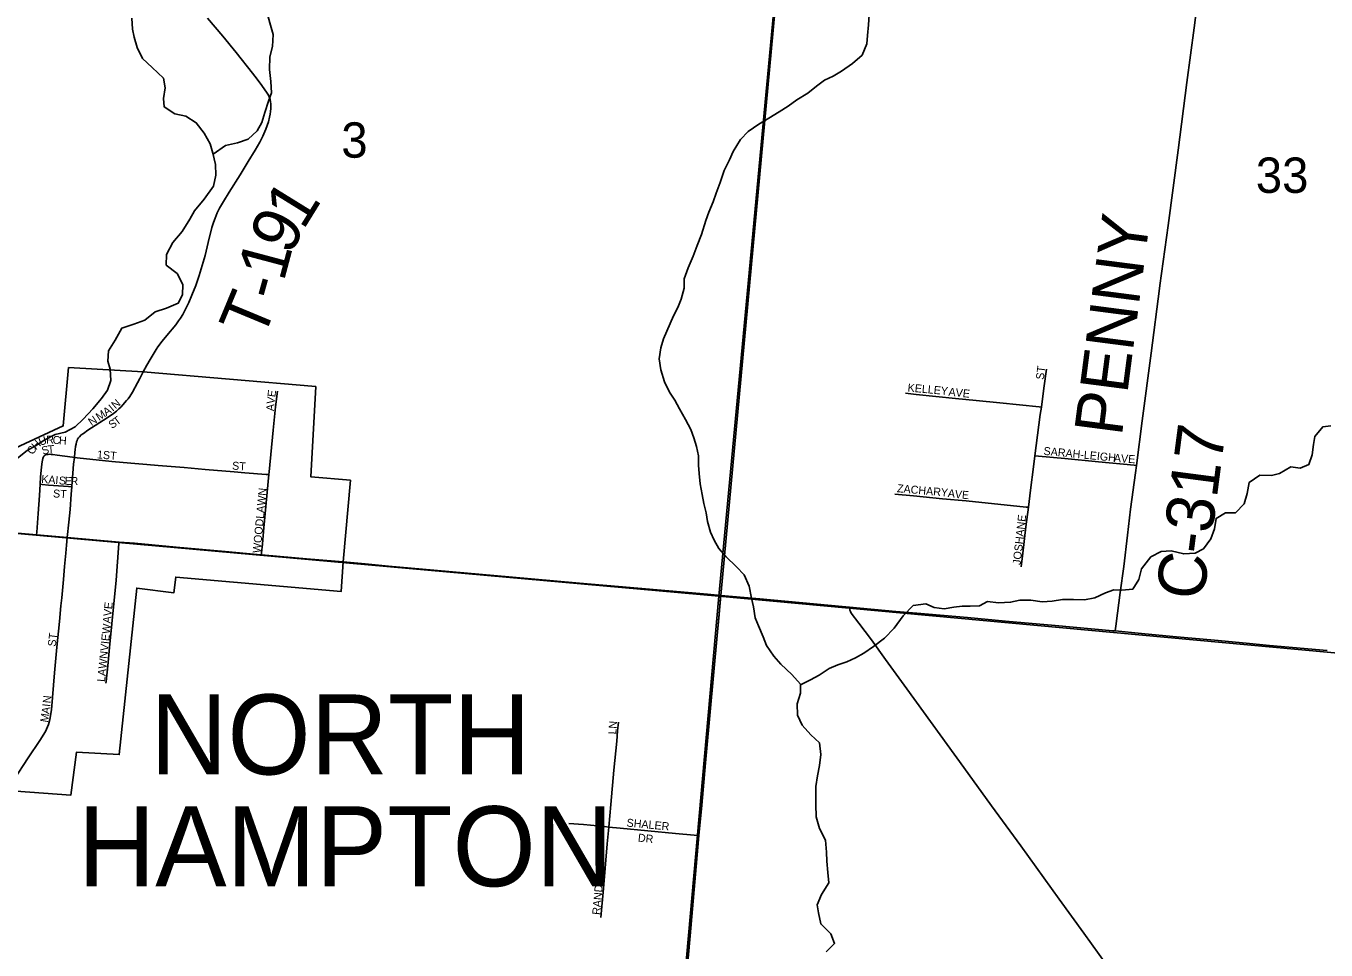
# Model space of a CAD drawing. Extents: x 0 to 680, y 0 to 440.
# Drawn here: x 235.24 to 259.32, y 380.9 to 398.02 of the extents above; entities that cross this region are included whole.
import ezdxf

# ---------------------------------------------------------------- set-up
doc = ezdxf.new("R2010")
doc.units = 0
for name, color, linetype in [('GM_X_City_Street', 7, 'Continuous'), ('GM_X_City_Street_Text', 7, 'Continuous'), ('GM_X_Corporation', 7, 'Continuous'), ('GM_X_Corporation_Text', 7, 'Continuous'), ('GM_X_County_Road', 7, 'Continuous'), ('GM_X_County_Road_Text', 7, 'Continuous'), ('GM_X_Minor_River', 7, 'Continuous'), ('GM_X_Section', 7, 'Continuous'), ('GM_X_Section_Text', 7, 'Continuous'), ('GM_X_State_Route', 7, 'Continuous'), ('GM_X_Township', 7, 'Continuous'), ('GM_X_Township_Road', 7, 'Continuous'), ('GM_X_Township_Road_Text', 7, 'Continuous'), ('GM_X_Township_Subdivision', 7, 'Continuous'), ('GM_X_Township_Subdivision_Text', 7, 'Continuous')]:
    doc.layers.add(name, color=color, linetype=linetype)

msp = doc.modelspace()

# ---------------------------------------------------------------- linework, layer by layer
at = {"layer": 'GM_X_City_Street'}
for points in [[(236.141, 390.03), (236.15, 390.123), (236.154, 390.171), (236.163, 390.233), (236.171, 390.275), (236.182, 390.318), (236.191, 390.345), (236.201, 390.366), (236.216, 390.39), (236.234, 390.413), (236.267, 390.446), (236.309, 390.475), (236.388, 390.534), (236.747, 390.763), (236.863, 390.842), (236.922, 390.888), (236.964, 390.927), (236.999, 390.96), (237.042, 391.007), (237.072, 391.039), (237.108, 391.082), (237.136, 391.116), (237.165, 391.156), (237.216, 391.236), (237.309, 391.408), (237.351, 391.49), (237.415, 391.616)], [(239.744, 389.711), (239.749, 389.764), (239.824, 390.536), (239.869, 390.966), (239.904, 391.254)], [(235.577, 390.054), (235.589, 390.067), (235.605, 390.075), (235.632, 390.083), (235.656, 390.085), (235.679, 390.087), (235.709, 390.085), (235.739, 390.082), (235.823, 390.071), (236.108, 390.034), (236.141, 390.03)], [(235.506, 389.531), (235.512, 389.661), (235.53, 389.855), (235.545, 389.95), (235.549, 389.979), (235.557, 390.01), (235.563, 390.027), (235.577, 390.054)], [(236.093, 389.485), (236.094, 389.498), (236.112, 389.736), (236.127, 389.903), (236.141, 390.03)], [(236.141, 390.03), (236.193, 390.024), (236.835, 389.956), (237.186, 389.925), (237.482, 389.898), (237.694, 389.88), (238.175, 389.841), (238.565, 389.807), (239.101, 389.761), (239.296, 389.746), (239.692, 389.715), (239.744, 389.711)], [(239.605, 388.224), (239.608, 388.258), (239.626, 388.422), (239.646, 388.659), (239.695, 389.187), (239.744, 389.711)], [(235.441, 388.595), (235.444, 388.646), (235.473, 388.989), (235.496, 389.326), (235.506, 389.531)], [(235.506, 389.531), (235.546, 389.527), (235.664, 389.516), (235.849, 389.503), (236.031, 389.489), (236.093, 389.485)], [(236.01, 388.542), (236.039, 388.827), (236.061, 389.065), (236.083, 389.347), (236.093, 389.485)], [(234.888, 383.859), (235.018, 384.055), (235.287, 384.462), (235.502, 384.787), (235.604, 384.951), (235.646, 385.04), (235.661, 385.083), (235.685, 385.173), (235.715, 385.353), (235.775, 386.036), (235.816, 386.511), (235.865, 386.986), (235.893, 387.279), (235.908, 387.426), (235.939, 387.767), (235.961, 388.007), (235.984, 388.253), (235.998, 388.401), (236.01, 388.542)], [(236.725, 385.845), (236.728, 385.876), (236.761, 386.165), (236.791, 386.506), (236.837, 386.946), (236.914, 387.752), (236.967, 388.433), (236.969, 388.461)]]:
    msp.add_lwpolyline(points, dxfattribs=at)
at = {"layer": 'GM_X_Corporation'}
msp.add_lwpolyline([(232.102, 384.063), (232.259, 386.215), (227.103, 386.671), (227.405, 389.333), (227.541, 390.758), (232.742, 390.297), (233.885, 390.204), (234.966, 390.166), (235.934, 390.611), (236.035, 391.693), (237.415, 391.616), (240.613, 391.342), (240.523, 389.669), (241.255, 389.607), (241.12, 388.092), (241.081, 387.543), (238.018, 387.812), (237.983, 387.522), (237.297, 387.609), (236.971, 384.524), (236.183, 384.57), (236.078, 383.773)], close=True, dxfattribs=at)
at = {"layer": 'GM_X_County_Road'}
for points in [[(256.241, 393.157), (256.248, 393.216), (256.399, 394.324), (256.585, 395.722), (256.748, 396.975), (256.88, 397.988), (256.958, 398.566), (257.031, 399.096), (257.093, 399.578), (257.174, 400.205), (257.337, 401.458), (257.452, 402.326), (257.496, 402.667)], [(255.813, 389.881), (255.92, 390.709), (256.086, 391.962), (256.241, 393.157)], [(255.42, 386.813), (255.43, 386.9), (255.46, 387.142), (255.513, 387.527), (255.576, 388.009), (255.647, 388.588), (255.705, 389.07), (255.795, 389.745), (255.813, 389.881)], [(247.71, 383.022), (247.762, 383.583), (247.866, 384.794), (247.945, 385.665), (248.03, 386.536), (248.081, 387.117), (248.11, 387.428), (248.114, 387.472)], [(256.452, 378.972), (256.371, 379.085), (256.058, 379.518), (255.545, 380.227), (254.835, 381.212), (254.38, 381.844), (253.671, 382.83), (253.129, 383.576), (252.618, 384.286), (251.562, 385.742), (251.165, 386.286), (250.907, 386.649), (250.671, 386.958), (250.531, 387.144), (250.516, 387.171), (250.506, 387.2), (250.496, 387.255)], [(247.312, 378.529), (247.395, 379.418), (247.475, 380.338), (247.544, 381.162), (247.691, 382.808), (247.71, 383.022)]]:
    msp.add_lwpolyline(points, dxfattribs=at)
at = {"layer": 'GM_X_Minor_River'}
for points in [[(238.712, 395.647), (238.94, 395.808), (239.161, 395.858), (239.358, 395.927), (239.526, 396.08), (239.611, 396.233), (239.667, 396.417), (239.735, 396.63), (239.79, 396.784), (239.781, 396.992), (239.754, 397.218), (239.763, 397.45), (239.813, 397.645), (239.822, 397.865), (239.759, 398.08), (239.713, 398.258), (239.793, 398.459), (239.831, 398.667), (239.803, 398.943)], [(250.553, 397.329), (250.733, 397.482), (250.819, 397.689), (250.832, 397.843), (250.847, 398.045), (250.861, 398.229), (250.893, 398.425), (250.943, 398.632), (250.934, 398.766)], [(238.148, 393.232), (238.043, 393.436), (237.843, 393.593), (237.845, 393.789), (237.967, 394.013), (238.136, 394.213), (238.281, 394.443), (238.366, 394.597), (238.547, 394.814), (238.717, 395.056), (238.761, 395.257), (238.757, 395.453), (238.707, 395.668), (238.655, 395.841), (238.545, 396.038), (238.398, 396.23), (238.204, 396.352), (238.002, 396.396), (237.807, 396.523), (237.791, 396.678), (237.824, 396.874), (237.79, 397.058), (237.584, 397.251), (237.402, 397.42), (237.304, 397.623), (237.247, 397.814), (237.219, 397.963), (237.203, 398.165)], [(250.065, 380.868), (250.222, 381.026), (250.153, 381.2), (249.965, 381.386), (249.926, 381.589), (249.898, 381.737), (249.977, 381.933), (250.117, 382.145), (250.095, 382.341), (250.08, 382.549), (250.07, 382.716), (250.055, 382.936), (249.939, 383.151), (249.882, 383.372), (249.873, 383.598), (249.875, 383.758), (249.871, 383.931), (249.903, 384.132), (249.941, 384.322), (249.967, 384.524), (249.94, 384.738), (249.782, 384.888), (249.623, 385.069), (249.536, 385.254), (249.527, 385.462), (249.589, 385.663), (249.591, 385.83), (249.427, 386.004), (249.227, 386.197), (249.098, 386.347), (248.958, 386.545), (248.9, 386.706), (248.813, 386.909), (248.75, 387.058), (248.717, 387.261), (248.683, 387.421), (248.638, 387.642), (248.546, 387.851), (248.405, 388.001), (248.205, 388.194), (248.076, 388.344), (247.989, 388.493), (247.925, 388.643), (247.868, 388.84), (247.84, 389), (247.801, 389.173), (247.767, 389.34), (247.734, 389.537), (247.713, 389.733), (247.703, 389.888), (247.699, 390.06), (247.665, 390.233), (247.614, 390.394), (247.556, 390.549), (247.457, 390.734), (247.347, 390.932), (247.265, 391.087), (247.166, 391.237), (247.073, 391.428), (247.005, 391.649), (246.972, 391.858), (247.004, 392.059), (247.053, 392.225), (247.237, 392.651), (247.316, 392.804), (247.377, 392.958), (247.434, 393.165), (247.436, 393.338), (247.509, 393.539), (247.601, 393.758), (247.675, 393.953), (247.755, 394.16), (247.835, 394.42), (247.891, 394.574), (247.97, 394.763), (248.026, 394.923), (248.1, 395.124), (248.174, 395.343), (248.277, 395.544), (248.345, 395.698), (248.478, 395.916), (248.623, 396.069), (248.82, 396.203), (249.006, 396.314), (249.192, 396.431), (249.36, 396.535), (249.522, 396.652), (249.725, 396.775), (249.887, 396.91), (250.037, 397.021), (250.193, 397.09), (250.349, 397.183), (250.553, 397.329)], [(235.058, 389.991), (235.268, 390.16), (235.418, 390.242), (235.591, 390.352), (235.783, 390.451), (235.968, 390.496), (236.153, 390.595), (236.304, 390.736), (236.484, 390.93), (236.641, 391.118), (236.756, 391.277), (236.818, 391.454), (236.803, 391.662), (236.763, 391.812), (236.771, 392.002), (236.898, 392.202), (237.02, 392.426), (237.241, 392.495), (237.444, 392.57), (237.636, 392.728), (237.845, 392.796), (238.066, 392.889), (238.145, 393.042), (238.148, 393.232)], [(249.591, 385.818), (249.776, 385.911), (249.938, 385.992), (250.124, 386.115), (250.279, 386.184), (250.446, 386.241), (250.608, 386.317), (250.763, 386.404), (250.943, 386.527), (251.147, 386.679), (251.322, 386.867), (251.491, 387.091), (251.678, 387.285), (251.91, 387.317), (252.064, 387.25), (252.248, 387.224), (252.427, 387.252), (252.582, 387.274), (252.73, 387.272), (252.903, 387.282), (253.052, 387.357), (253.26, 387.337), (253.48, 387.346), (253.653, 387.386), (253.855, 387.384), (254.069, 387.351), (254.254, 387.367), (254.444, 387.395), (254.646, 387.398), (254.848, 387.39), (255.039, 387.429), (255.242, 387.522), (255.392, 387.574), (255.54, 387.572), (255.743, 387.587), (255.858, 387.77), (255.908, 387.966), (256.077, 388.184), (256.269, 388.288), (256.453, 388.298), (256.69, 388.242), (256.898, 388.257), (257.054, 388.338), (257.193, 388.521), (257.255, 388.705), (257.287, 388.9), (257.46, 388.999), (257.645, 389.003), (257.807, 389.168), (257.863, 389.363), (257.901, 389.565), (258.099, 389.699), (258.313, 389.691), (258.462, 389.73), (258.672, 389.853), (258.844, 389.827), (259.006, 389.896), (259.067, 390.074), (259.093, 390.27), (259.119, 390.418), (259.264, 390.595), (259.413, 390.617)]]:
    msp.add_lwpolyline(points, dxfattribs=at)
at = {"layer": 'GM_X_Section'}
for points in [[(249.566, 403.328), (248.075, 387.46), (232.596, 388.843), (234.071, 404.855)], [(249.566, 403.328), (265.424, 401.937), (262.767, 386.107), (248.075, 387.46)], [(232.596, 388.843), (248.075, 387.46), (246.691, 371.915), (231.032, 373.183)], [(248.075, 387.46), (262.767, 386.107), (261.88, 370.548), (246.691, 371.915)]]:
    msp.add_lwpolyline(points, close=True, dxfattribs=at)
at = {"layer": 'GM_X_State_Route'}
for points in [[(241.117, 388.092), (240.973, 388.106), (240.442, 388.149), (239.605, 388.224), (239.526, 388.232), (238.934, 388.287), (238.029, 388.365), (237.254, 388.437), (236.969, 388.461), (236.01, 388.542), (235.796, 388.562), (235.441, 388.595), (235.026, 388.634)], [(259.343, 386.449), (258.277, 386.544), (257.842, 386.589), (257.261, 386.64), (256.487, 386.713), (255.906, 386.767), (255.42, 386.813), (255.374, 386.818), (254.308, 386.912), (253.385, 386.997), (252.682, 387.064), (251.743, 387.146), (251.355, 387.177), (250.496, 387.255), (250.096, 387.292), (248.837, 387.406), (248.114, 387.472), (247.869, 387.494), (246.222, 387.636), (245.496, 387.701), (244.189, 387.819), (242.591, 387.961), (241.961, 388.017), (241.525, 388.055), (241.12, 388.092), (241.117, 388.092)]]:
    msp.add_lwpolyline(points, dxfattribs=at)
at = {"layer": 'GM_X_Township'}
for points in [[(247.475, 380.338), (247.71, 383.022), (248.114, 387.472), (249.582, 403.354), (250.725, 415.359), (154.698, 415.359)], [(285.035, 336.894), (285.035, 415.359), (250.725, 415.359), (249.582, 403.354), (248.114, 387.472), (247.71, 383.022), (247.475, 380.338)]]:
    msp.add_lwpolyline(points, dxfattribs=at)
at = {"layer": 'GM_X_Township_Road'}
msp.add_lwpolyline([(237.415, 391.616), (237.482, 391.737), (237.544, 391.842), (237.656, 392.026), (237.688, 392.076), (237.767, 392.184), (237.852, 392.286), (238.019, 392.488), (238.07, 392.558), (238.104, 392.606), (238.147, 392.676), (238.175, 392.729), (238.26, 392.902), (238.319, 393.034), (238.391, 393.213), (238.452, 393.397), (238.506, 393.582), (238.562, 393.767), (238.62, 394.01), (238.688, 394.286), (238.715, 394.379), (238.746, 394.462), (238.787, 394.562), (238.831, 394.647), (238.901, 394.77), (239.008, 394.942), (239.211, 395.266), (239.359, 395.509), (239.489, 395.72), (239.574, 395.87), (239.633, 395.983), (239.689, 396.111), (239.735, 396.244), (239.758, 396.332), (239.769, 396.387), (239.775, 396.44), (239.779, 396.492), (239.782, 396.537), (239.779, 396.58), (239.776, 396.616), (239.766, 396.659), (239.754, 396.694), (239.74, 396.725), (239.723, 396.757), (239.699, 396.796), (239.67, 396.84), (239.613, 396.92), (239.527, 397.034), (239.441, 397.148), (239.136, 397.53), (238.89, 397.831), (238.606, 398.169)], dxfattribs=at)
at = {"layer": 'GM_X_Township_Subdivision'}
for points in [[(254.051, 390.959), (254.1, 391.311), (254.149, 391.663)], [(251.536, 391.217), (251.73, 391.195), (252.458, 391.12), (252.846, 391.084), (253.283, 391.039), (254.01, 390.963), (254.051, 390.959)], [(253.932, 390.06), (254.032, 390.822), (254.051, 390.959)], [(253.811, 389.105), (253.852, 389.419), (253.905, 389.855), (253.932, 390.06)], [(253.932, 390.06), (253.997, 390.054), (254.485, 390.008), (255.11, 389.947), (255.77, 389.885), (255.813, 389.881)], [(251.339, 389.35), (251.685, 389.316), (252.221, 389.263), (252.66, 389.223), (253.771, 389.109), (253.811, 389.105)], [(253.676, 388), (253.708, 388.257), (253.764, 388.741), (253.811, 389.105)], [(246.041, 383.18), (246.08, 383.599), (246.134, 384.233), (246.187, 384.769), (246.203, 384.964), (246.217, 385.126)], [(245.302, 383.249), (245.568, 383.225), (245.957, 383.19), (246.041, 383.18)], [(245.892, 381.502), (245.939, 382.039), (246.012, 382.868), (246.041, 383.18)], [(246.041, 383.18), (246.249, 383.157), (247.274, 383.064), (247.618, 383.031), (247.71, 383.022)]]:
    msp.add_lwpolyline(points, dxfattribs=at)

# ---------------------------------------------------------------- texts
at = {"layer": 'GM_X_City_Street_Text'}
for s, height, rotation, p in [('E', 0.148, 82.2447, (239.861, 391.139)), ('N', 0.148, 40.9863, (236.904, 390.917)), ('V', 0.148, 82.7909, (239.845, 391.01)), ('N', 0.148, 33.7386, (236.459, 390.608)), ('M', 0.148, 33.7586, (236.6, 390.702)), ('A', 0.148, 34.4736, (236.732, 390.79)), ('I', 0.148, 39.4089, (236.85, 390.873)), ('T', 0.148, 36.5315, (236.928, 390.615)), ('A', 0.148, 86.6104, (239.838, 390.883)), ('S', 0.148, 33.8189, (236.835, 390.553)), ('H', 0.148, 44.2736, (235.43, 390.16)), ('U', 0.148, 18.7805, (235.508, 390.242)), ('R', 0.148, 0.2429, (235.62, 390.282)), ('C', 0.148, 355.9888, (235.734, 390.283)), ('H', 0.148, 355.427, (235.851, 390.275)), ('C', 0.148, 58.0281, (235.374, 390.068)), ('S', 0.148, 17.1992, (235.561, 390.075)), ('T', 0.148, 2.7601, (235.651, 390.104)), ('1ST', 0.1482, 355.0335, (236.555, 390.013)), ('ST', 0.1482, 356.4254, (239.059, 389.804)), ('K', 0.148, 355.6466, (235.524, 389.556)), ('A', 0.148, 355.6248, (235.654, 389.546)), ('I', 0.148, 355.6337, (235.784, 389.536)), ('S', 0.148, 355.6243, (235.849, 389.531)), ('E', 0.148, 357.2005, (235.958, 389.523)), ('R', 0.148, 359.6258, (236.069, 389.518)), ('ST', 0.1482, 356.4262, (235.742, 389.289)), ('WOODLAWN', 0.1482, 84.6868, (239.59, 388.251)), ('AVE', 0.1482, 84.2851, (236.812, 386.948)), ('LAWNVIEW', 0.1482, 84.1443, (236.707, 385.865)), ('ST', 0.1482, 83.2931, (235.794, 386.518)), ('N', 0.148, 84.2703, (235.701, 385.468)), ('M', 0.148, 81.0946, (235.651, 385.111)), ('A', 0.148, 82.1461, (235.676, 385.268)), ('I', 0.148, 84.0062, (235.694, 385.403))]:
    msp.add_text(s, height=height, rotation=rotation, dxfattribs=at).set_placement(p)
at = {"layer": 'GM_X_Corporation_Text'}
for s, p in [('NORTH', (237.544, 384.155)), ('HAMPTON', (236.207, 382.083))]:
    msp.add_text(s, height=1.4823, rotation=0, dxfattribs=at).set_placement(p)
at = {"layer": 'GM_X_County_Road_Text'}
for s, rotation, p in [('PENNY', 82.5952, (255.54, 390.407)), ('C-317', 82.5349, (257.051, 387.36))]:
    msp.add_text(s, height=0.8894, rotation=rotation, dxfattribs=at).set_placement(p)
at = {"layer": 'GM_X_Section_Text'}
for s, height, p in [('3', 0.655, (241.085, 395.582)), ('33', 0.6552, (258.023, 394.93))]:
    msp.add_text(s, height=height, rotation=0, dxfattribs=at).set_placement(p)
at = {"layer": 'GM_X_Township_Road_Text'}
for s, rotation, p in [('1', 58.266, (240.377, 394.224)), ('9', 63.3698, (240.141, 393.753)), ('1', 75.0867, (240.017, 393.268)), ('-', 74.4615, (239.917, 392.906)), ('T', 67.4266, (239.623, 392.179))]:
    msp.add_text(s, height=0.889, rotation=rotation, dxfattribs=at).set_placement(p)
at = {"layer": 'GM_X_Township_Subdivision_Text'}
for s, height, rotation, p in [('ST', 0.1482, 82.8666, (254.095, 391.462)), ('KELLEY', 0.1482, 354.7089, (251.569, 391.252)), ('AVE', 0.1482, 354.0977, (252.326, 391.174)), ('SARAH-LEIGH', 0.14823, 354.4734, (254.087, 390.078)), ('AVE', 0.1482, 356.0569, (255.39, 389.947)), ('ZACHARY', 0.1482, 354.8821, (251.373, 389.386)), ('A', 0.148, 353.737, (252.313, 389.295)), ('V', 0.148, 353.7153, (252.443, 389.281)), ('E', 0.148, 354.6936, (252.575, 389.266)), ('JOSHANE', 0.1482, 83.5584, (253.665, 388.031)), ('N', 0.148, 85.8879, (246.181, 384.999)), ('L', 0.148, 88.0872, (246.178, 384.896)), ('SHALER', 0.1482, 354.7085, (246.364, 383.19)), ('DR', 0.1482, 353.9832, (246.573, 382.913)), ('RANDEE', 0.1482, 84.8967, (245.878, 381.548))]:
    msp.add_text(s, height=height, rotation=rotation, dxfattribs=at).set_placement(p)

doc.saveas('drawing.dxf')
